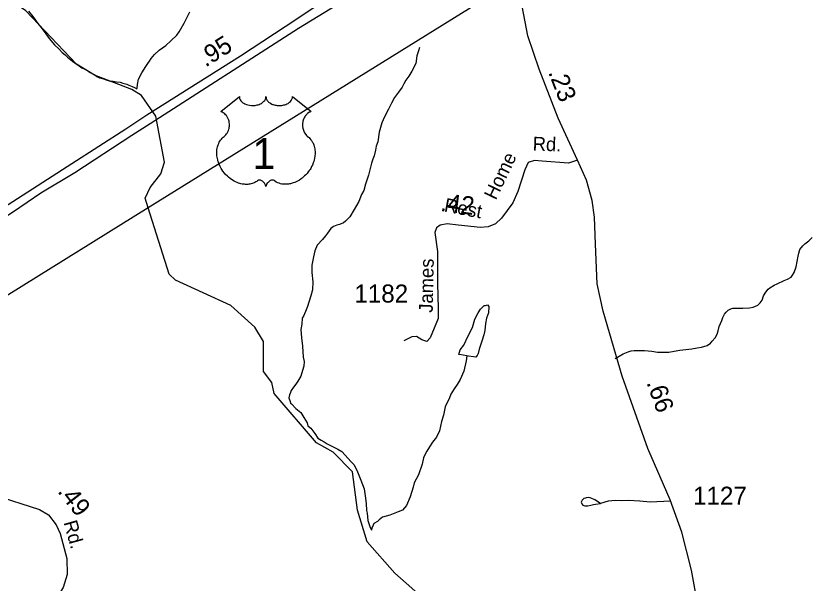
# Model space of a CAD drawing. Extents: x 2001466 to 2224147, y 644118 to 847247.
# Drawn here: x 2017291 to 2022797, y 693723 to 697641 of the extents above; entities that cross this region are included whole.
import ezdxf

# ---------------------------------------------------------------- set-up
doc = ezdxf.new("R2010")
doc.units = 0
for name, color, linetype in [('Exist Hydrographic Creek Single Shore', 7, 'Continuous'), ('Exist Hydrographic Misc Water Feature', 7, 'Continuous'), ('Exist Road Non-System Type 51', 7, 'Continuous'), ('Exist Road Primary US Divided Attributed', 7, 'Continuous'), ('Exist Road Primary US Mileage Hundredths English Label', 7, 'Continuous'), ('Exist Road Primary US Shield CELL', 7, 'Continuous'), ('Exist Road Primary US Shield Number Label', 7, 'Continuous'), ('Exist Road Secondary Mileage Hundredths English Label', 7, 'Continuous'), ('Exist Road Secondary Type 41 Attributed', 7, 'Continuous'), ('Exist Road Secondary Type 51 Attributed', 7, 'Continuous'), ('Exist Road Secondary Type 51 Label', 7, 'Continuous'), ('Exist Road Secondary Type 51 Number Label', 7, 'Continuous'), ('Exist Utilities Electrical Transmission Line', 7, 'Continuous')]:
    doc.layers.add(name, color=color, linetype=linetype)

msp = doc.modelspace()

# ---------------------------------------------------------------- linework, layer by layer
at = {"layer": 'Exist Hydrographic Creek Single Shore'}
for points in [[(2018092.5, 697131.9), (2017834.5, 697232.3), (2017709.4, 697307), (2017359.6, 697675.1), (2017142.5, 697823.8), (2016517.5, 698089.3), (2016425.6, 698215.7), (2016475.6, 698405), (2016442.6, 698530.4), (2016308.5, 698789), (2016258.5, 699023.1), (2016208.6, 699089.7), (2016075.6, 699171.1), (2016008.5, 699254.6), (2015941.7, 699429.8), (2015608.7, 699705.6), (2015341.7, 699980.1), (2015308.7, 700079.2), (2015383.5, 700264.7), (2015624.7, 700637.1)], [(2018205.4, 696316.2), (2018184.5, 696381.9), (2018218.6, 696456.7), (2018293.4, 696550.3), (2018318.4, 696631.8), (2018259.6, 696948), (2018159.5, 697091.2), (2018092.5, 697131.9)], [(2020128.4, 693599.4), (2019911.5, 693790.9), (2019719.3, 694008), (2019652.5, 694225.9), (2019619.5, 694492.3), (2019485.4, 694626.3), (2019369.3, 694691), (2019077.5, 695031.7), (2019060.5, 695107.5), (2019002.5, 695184.1), (2019002.5, 695390.8), (2018943.4, 695490.4), (2018777.5, 695641.4), (2018393.5, 695816.6), (2018351.4, 695856.9), (2018205.4, 696316.2)]]:
    msp.add_lwpolyline(points, dxfattribs=at)
at = {"layer": 'Exist Hydrographic Misc Water Feature'}
for points in [[(2017378.7, 697673.2), (2017408.6, 697637.2), (2017426.7, 697611.2), (2017442.7, 697589.2), (2017462.5, 697563.2), (2017486.7, 697533.3), (2017520.8, 697485.3), (2017556.7, 697441.3), (2017588.9, 697411.3), (2017610.8, 697389.3), (2017630.7, 697373.3), (2017648.7, 697355.4), (2017682.8, 697327.4), (2017706.8, 697309.4), (2017728.7, 697295.5), (2017746.7, 697283.5), (2017778.7, 697267.5), (2017805, 697249.5), (2017822.8, 697241.5), (2017837, 697233.5), (2017850.9, 697223.5), (2017869, 697213.5), (2017888.8, 697207.6), (2017914.9, 697199.6), (2017936.8, 697193.6), (2017962.9, 697189.6), (2017986.9, 697185.6), (2018010.9, 697183.6), (2018030.9, 697175.6), (2018056.8, 697169.7), (2018072.8, 697161.7), (2018094.9, 697153.7), (2018110.9, 697145.7), (2018126.9, 697137.7)], [(2018126.9, 697137.7), (2018129, 697141.7), (2018130.8, 697167.7), (2018138.8, 697203.7), (2018160.7, 697247.7), (2018188.8, 697291.7), (2018202.8, 697311.7), (2018214.7, 697327.7), (2018226.8, 697347.7), (2018248.7, 697373.8), (2018282.5, 697403.8), (2018326.6, 697435.8), (2018362.7, 697469.8), (2018404.6, 697507.8), (2018420.5, 697531.8), (2018454.6, 697589.9), (2018470.6, 697623.8), (2018492.5, 697669.9)], [(2020082.3, 697422.9), (2020074.5, 697398.8), (2020062.4, 697364.9), (2020056.5, 697312.9), (2020028.6, 697258.8), (2020008.5, 697224.9), (2019986.5, 697196.9), (2019974.6, 697170.9), (2019962.5, 697148.9), (2019936.7, 697114.9), (2019908.6, 697076.9), (2019888.5, 697038.8), (2019866.8, 696996.8), (2019840.7, 696942.8), (2019820.6, 696902.8), (2019802.8, 696838.8), (2019794.8, 696770.8), (2019782.9, 696740.8), (2019778.8, 696712.8), (2019768.8, 696674.8), (2019758.9, 696650.8), (2019750.9, 696622.8), (2019740.9, 696586.8), (2019729, 696540.8), (2019708.9, 696478.8), (2019697, 696434.8), (2019681, 696406.8), (2019663.2, 696358.7), (2019629.1, 696304.7), (2019601.2, 696252.8), (2019571.3, 696222.7), (2019557.1, 696212.7), (2019529.3, 696200.7), (2019509.2, 696194.7), (2019487.2, 696186.7), (2019469.2, 696172.7), (2019445.2, 696140.6), (2019431.2, 696120.7), (2019411.4, 696096.6), (2019375.3, 696056.6), (2019357.4, 696018.6), (2019349.4, 695976.6), (2019337.3, 695918.6), (2019337.5, 695868.6), (2019343.5, 695804.7), (2019341.4, 695748.7), (2019331.4, 695706.7), (2019315.6, 695662.7), (2019307.6, 695634.7), (2019297.6, 695610.6), (2019281.6, 695570.6), (2019271.5, 695552.6), (2019267.6, 695512.7), (2019261.7, 695474.7), (2019265.8, 695416.7), (2019273.8, 695358.7), (2019277.7, 695282.7), (2019283.8, 695254.7), (2019281.8, 695220.7), (2019273.8, 695190.6), (2019261.9, 695152.7), (2019239.7, 695118.7), (2019226, 695096.7), (2019210, 695076.7), (2019194, 695052.6), (2019189.9, 695038.6), (2019181.9, 695022.7), (2019178, 695002.7), (2019187.8, 694976.7), (2019189.9, 694964.7)], [(2020409.6, 695293.4), (2020383.5, 695297.4), (2020359.5, 695301.4), (2020353.6, 695301.4), (2020363.6, 695335.4), (2020387.6, 695367.4), (2020419.6, 695431.4), (2020447.5, 695489.4), (2020465.5, 695545.4), (2020487.5, 695589.4), (2020503.5, 695615.4), (2020521.5, 695633.4), (2020529.5, 695639.4), (2020537.3, 695641.4), (2020551.2, 695645.4), (2020561.3, 695633.5), (2020559.4, 695589.4), (2020545.5, 695553.4), (2020537.5, 695515.4), (2020533.4, 695467.5), (2020527.5, 695437.4), (2020513.5, 695393.4), (2020495.5, 695339.5), (2020487.5, 695309.4), (2020481.5, 695295.4), (2020471.5, 695283.4), (2020455.5, 695285.4), (2020421.6, 695291.4), (2020409.6, 695293.4)], [(2020409.6, 695293.4), (2020403.6, 695257.4), (2020389.7, 695187.4), (2020363.6, 695129.4), (2020341.7, 695095.4), (2020321.8, 695065.4), (2020297.8, 695027.4), (2020289.8, 695003.4), (2020259.9, 694941.3), (2020247.8, 694883.3), (2020233.8, 694839.3), (2020219.9, 694775.3), (2020200, 694731.3), (2020171.9, 694697.3), (2020150, 694665.3), (2020132.1, 694635.3), (2020120, 694613.3), (2020110, 694587.3), (2020100.1, 694543.3), (2020074.1, 694471.3), (2020046.2, 694415.2), (2020038.2, 694385.2), (2020018.3, 694319.2), (2019992.3, 694259.2), (2019964.2, 694227.3), (2019934.2, 694215.3), (2019876.2, 694193.2), (2019826.4, 694179.2), (2019802.4, 694159.1), (2019790.5, 694149.2), (2019766.3, 694135.1), (2019762.4, 694123.1), (2019752.4, 694103.1), (2019750.3, 694089.1)], [(2019189.9, 694964.7), (2019195.8, 694960.7), (2019227.8, 694928.7), (2019261.9, 694900.7), (2019282, 694866.7), (2019304.1, 694830.7), (2019310.1, 694808.7), (2019330, 694792.8), (2019358, 694756.8), (2019380, 694724.8), (2019402.1, 694710.9), (2019422, 694698.9), (2019444, 694684.8), (2019483.9, 694664.9), (2019518.2, 694646.9), (2019544, 694630.9), (2019568.2, 694606.9), (2019608.2, 694563), (2019630.1, 694539), (2019654.1, 694491.1), (2019676.1, 694433), (2019698.2, 694375), (2019706.2, 694325.1), (2019712.4, 694273.1), (2019716.3, 694225.1), (2019720.4, 694205.1), (2019724.5, 694155.1), (2019738.4, 694113.1), (2019750.3, 694089.1)]]:
    msp.add_lwpolyline(points, dxfattribs=at)
at = {"layer": 'Exist Road Non-System Type 51'}
for points in [[(2021435.4, 695274.9), (2021491.3, 695307), (2021525.3, 695320.9), (2021545.3, 695326.3), (2021567.3, 695329.8), (2021588.5, 695330.2), (2021637.3, 695329), (2021689.2, 695324.9), (2021727.3, 695319), (2021777.3, 695319), (2021807.3, 695318.9), (2021843.2, 695325), (2021883.4, 695331), (2021922.9, 695335.6), (2021965.2, 695341.1), (2022001.1, 695347), (2022033.2, 695353.1), (2022071.2, 695363.2), (2022095.2, 695381.1), (2022105.3, 695395.1), (2022127.1, 695417.2), (2022141.3, 695443.2), (2022147.1, 695465.2), (2022155.1, 695495.3), (2022172.8, 695537.3), (2022179.4, 695558.6), (2022191.1, 695581.2), (2022203.2, 695595.3), (2022217.2, 695607.2), (2022234.5, 695618.1), (2022249.1, 695621.2), (2022275.1, 695621.2), (2022299.7, 695622.1), (2022317.1, 695621.2), (2022364.6, 695624), (2022388.7, 695629.3), (2022420.8, 695642.3), (2022438.3, 695658.1), (2022451.9, 695677.9), (2022461.1, 695707.3), (2022477, 695733.3), (2022493, 695753.4), (2022505, 695763.4), (2022533.6, 695780.4), (2022555.4, 695789.2), (2022603.9, 695812.6), (2022628.1, 695822.5), (2022653, 695837.4), (2022656.5, 695844.1), (2022662.4, 695850), (2022673, 695869.2), (2022687, 695907.5), (2022694.9, 695943.5), (2022700.7, 695981.2), (2022704.9, 696001.5), (2022713.4, 696026.8), (2022732.5, 696051.8), (2022747.3, 696067.5), (2022774.9, 696087.5), (2022796.9, 696109.5)], [(2021334.2, 694272.9), (2021294, 694296.9), (2021274.1, 694307.3), (2021262, 694312.8), (2021250, 694314.8), (2021234.4, 694312.3), (2021230.1, 694310.6), (2021218.4, 694306.5), (2021206, 694296.7), (2021200.9, 694282.2), (2021204.1, 694270.7), (2021211.3, 694260.6), (2021226.4, 694255.7), (2021246.2, 694256.7), (2021266.1, 694260.9), (2021286, 694265.3), (2021300.1, 694269), (2021334.2, 694272.9)], [(2021818.8, 694289.8), (2021676.5, 694281.5), (2021606.5, 694289.3), (2021530.6, 694293.1), (2021481.3, 694291.5), (2021437.1, 694293.6), (2021386.5, 694289.4), (2021334.2, 694272.9)]]:
    msp.add_lwpolyline(points, dxfattribs=at)
at = {"layer": 'Exist Road Primary US Divided Attributed'}
for points in [[(2019927.7, 698050.8), (2019711.5, 697929.8), (2019611.8, 697868.6), (2019488.3, 697791.6), (2019234.1, 697619.4), (2018843.7, 697362.1), (2018321.8, 697033.1), (2018196.5, 696955.5), (2018051.3, 696858.8), (2017678.1, 696619), (2016354.4, 695769)], [(2016373.5, 695712.3), (2017274, 696290), (2017463.2, 696417.8), (2017697.5, 696558.6), (2018092.1, 696817.1), (2018220.2, 696897.8), (2019245.1, 697555.7), (2019599.3, 697775.8), (2019809, 697909.2), (2019890.4, 697959.1)]]:
    msp.add_lwpolyline(points, dxfattribs=at)
at = {"layer": 'Exist Road Primary US Shield CELL'}
msp.add_lwpolyline([(2018836, 697083.3), (2018836.4, 697077.9), (2018837.7, 697071.6), (2018838.6, 697068.4), (2018841.6, 697062.1), (2018846.5, 697054.8), (2018853.3, 697047.5), (2018860.9, 697041.2), (2018866.1, 697037.9), (2018874.9, 697033.2), (2018884.8, 697029), (2018895.9, 697025.8), (2018907.2, 697023.5), (2018919.6, 697022.2), (2018931.8, 697021.9), (2018945.1, 697022.9), (2018959.6, 697025.7), (2018966.4, 697027.5), (2018973.9, 697030.1), (2018980.9, 697033), (2018988.6, 697037.1), (2018994.7, 697041), (2018999.5, 697044.5), (2019006.4, 697051), (2019011.8, 697057.8), (2019014.1, 697061.6), (2019016.1, 697065.3), (2019018.8, 697073), (2019019.5, 697076.4), (2019020.1, 697083.5), (2019020.5, 697077.6), (2019021.1, 697073.8), (2019022.1, 697070.2), (2019023.6, 697066.3), (2019026.4, 697060.8), (2019029.4, 697056.3), (2019035.1, 697049.5), (2019038.7, 697046.2), (2019042, 697043.5), (2019050.7, 697037.5), (2019060.9, 697032.3), (2019065.9, 697030.1), (2019071.1, 697028.3), (2019077.6, 697026.3), (2019084.4, 697024.8), (2019091.1, 697023.6), (2019097.9, 697022.6), (2019104.9, 697022.1), (2019110.6, 697021.9), (2019117.6, 697022), (2019124, 697022.4), (2019130.6, 697023.2), (2019137.9, 697024.4), (2019143.8, 697025.7), (2019151.5, 697027.7), (2019158.5, 697030.2), (2019164.7, 697032.9), (2019172.6, 697037.1), (2019179.1, 697041.1), (2019183.8, 697044.9), (2019189.4, 697050.1), (2019194.7, 697056.2), (2019197.8, 697060.7), (2019200, 697065.3), (2019202.1, 697070.2), (2019203.4, 697075.4), (2019204, 697079.8), (2019204.1, 697083.7), (2019332.7, 696981.2), (2019329.7, 696980.1), (2019322.7, 696976.7), (2019317.1, 696973.4), (2019308.3, 696967.2), (2019304.5, 696963.7), (2019300.7, 696960.2), (2019297.2, 696956.4), (2019294.1, 696952.8), (2019290.4, 696947.6), (2019287, 696942.5), (2019283.8, 696936.8), (2019281.4, 696931.8), (2019277.4, 696921.5), (2019275.5, 696914.9), (2019274.3, 696909.4), (2019272.8, 696897.9), (2019272.4, 696892.5), (2019272.4, 696887.1), (2019272.7, 696881.4), (2019273.3, 696875.9), (2019274.2, 696870.2), (2019275.2, 696865.2), (2019276.8, 696859), (2019279, 696851.9), (2019281.8, 696845), (2019287.7, 696833.8), (2019295.3, 696822.4), (2019300.7, 696816), (2019306, 696810.5), (2019313.9, 696803.9), (2019318.2, 696800.1), (2019323.2, 696795.1), (2019331.2, 696785.8), (2019334.5, 696781.4), (2019337.8, 696776.4), (2019340.8, 696771.3), (2019343.9, 696765.9), (2019346.3, 696761.1), (2019350.8, 696750.1), (2019354.1, 696739.3), (2019355.6, 696733.7), (2019358, 696721.1), (2019358.9, 696714.9), (2019359.9, 696702.6), (2019360, 696687.7), (2019358.8, 696673.5), (2019356.2, 696657), (2019354, 696647.2), (2019350.6, 696635.7), (2019347.3, 696625.7), (2019341.4, 696611.1), (2019336.2, 696600.4), (2019329.5, 696588), (2019324.8, 696580.5), (2019319.4, 696572.4), (2019312.7, 696563.1), (2019304.8, 696553.3), (2019295.3, 696542.8), (2019287.6, 696535.2), (2019277.6, 696526.2), (2019271.5, 696521.2), (2019262.9, 696514.6), (2019251, 696506.7), (2019239.3, 696500), (2019229.4, 696494.9), (2019220.6, 696491.1), (2019209.2, 696486.8), (2019190.2, 696481.5), (2019183.3, 696480.1), (2019175.1, 696478.9), (2019167.4, 696478.1), (2019160, 696477.6), (2019149.9, 696477.6), (2019140, 696478.4), (2019130.6, 696479.8), (2019120.8, 696481.8), (2019110.5, 696484.9), (2019101.2, 696488.5), (2019091.8, 696493.1), (2019075.9, 696503.2), (2019071.3, 696505.6), (2019068.7, 696506.3), (2019062.5, 696506.6), (2019056.8, 696505.4), (2019050.8, 696503), (2019047.3, 696501.1), (2019042.5, 696498), (2019038.9, 696495.1), (2019034.5, 696490.9), (2019031.4, 696487.4), (2019029.1, 696484.7), (2019024.6, 696477.6), (2019023.1, 696474.3), (2019021.4, 696470), (2019019.9, 696463.6), (2019017.9, 696471.6), (2019015.5, 696477), (2019012.8, 696481.5), (2019010, 696485.5), (2019005.5, 696490.7), (2019001.4, 696494.6), (2018996.6, 696498.5), (2018991.4, 696501.7), (2018987.3, 696503.8), (2018983.5, 696505.2), (2018978.8, 696506.4), (2018975.1, 696506.7), (2018971.9, 696506.6), (2018967.7, 696505.6), (2018961.8, 696501.4), (2018956.3, 696497.6), (2018950.3, 696493.9), (2018943.2, 696490.1), (2018938, 696487.7), (2018931.7, 696485.2), (2018924.4, 696482.8), (2018916.5, 696480.8), (2018908.4, 696479.2), (2018901.3, 696478), (2018893.6, 696477.3), (2018886.7, 696477.1), (2018879.5, 696477.2), (2018872.7, 696477.7), (2018864.9, 696478.4), (2018855.2, 696479.8), (2018847.1, 696481.7), (2018838.6, 696484), (2018829.9, 696486.7), (2018820.5, 696490.3), (2018808.8, 696495.3), (2018800.7, 696499.5), (2018787.9, 696506.9), (2018772.8, 696517.3), (2018761.5, 696526.5), (2018753.2, 696534), (2018740.9, 696546.5), (2018733.8, 696554.6), (2018722.5, 696569.2), (2018715.3, 696579.8), (2018710.6, 696587.5), (2018703.8, 696600), (2018700, 696607.8), (2018695.2, 696619.2), (2018691.3, 696629.6), (2018688.1, 696639.5), (2018686.4, 696645.8), (2018684, 696656.8), (2018682.5, 696664.6), (2018681.1, 696675.4), (2018680.3, 696686.7), (2018680.1, 696697.1), (2018680.4, 696705.8), (2018681.4, 696715.9), (2018683.1, 696726.6), (2018685.1, 696735.8), (2018687, 696742.4), (2018689.7, 696750.4), (2018693.3, 696759.3), (2018697.6, 696767.8), (2018701.6, 696774.9), (2018706.7, 696782.5), (2018711.7, 696789), (2018718.3, 696796.1), (2018725.2, 696802.6), (2018731.4, 696807.7), (2018738.9, 696815), (2018742.7, 696819.4), (2018747.4, 696825.6), (2018751.1, 696831.3), (2018754.1, 696836.4), (2018758, 696843.9), (2018760.4, 696849.5), (2018763.3, 696858.2), (2018764.8, 696864.3), (2018766.3, 696872.1), (2018767.3, 696879.5), (2018767.7, 696888.7), (2018767.5, 696896.3), (2018766.5, 696905.1), (2018764.8, 696913.7), (2018762.8, 696921.1), (2018759.6, 696929.6), (2018756.7, 696935.8), (2018751.7, 696944.3), (2018746.3, 696952.1), (2018740.6, 696958.5), (2018734.9, 696964.2), (2018729.4, 696968.4), (2018724.2, 696972.2), (2018717.7, 696976.1), (2018711.4, 696979.2), (2018707.4, 696980.8)], close=True, dxfattribs=at)
at = {"layer": 'Exist Road Secondary Type 41 Attributed'}
msp.add_lwpolyline([(2016633.2, 694894.4), (2016650.9, 694896.8), (2016662, 694896.2), (2016675.8, 694893.1), (2016691.6, 694884.2), (2016744.8, 694808.7), (2016835.6, 694690.4), (2016932.7, 694534), (2016977.1, 694441.1), (2017023.5, 694381.9), (2017135.4, 694333.3), (2017454.2, 694231.9), (2017515.4, 694193.9), (2017568.2, 694126.3), (2017596.7, 694065), (2017643.2, 693891.8), (2017645.3, 693781.9), (2017617.8, 693693.2), (2017478.5, 693475.6), (2017152.3, 693042.5)], dxfattribs=at)
at = {"layer": 'Exist Road Secondary Type 51 Attributed'}
for points in [[(2021174.7, 696644.6), (2021041.7, 696934), (2020909.8, 697272.1), (2020831.7, 697504.5), (2020772.6, 697806.6)], [(2021174.7, 696644.6), (2021111.9, 696624.5), (2020929.3, 696638.3), (2020877.6, 696642.5), (2020834.3, 696627.7), (2020811.1, 696577), (2020762.5, 696429.1), (2020726.6, 696349.9), (2020650.1, 696244.2), (2020607.9, 696205.2), (2020557.2, 696183), (2020504.4, 696178.7), (2020350.3, 696194.6), (2020274.3, 696204.1), (2020225.7, 696194.6), (2020200.4, 696176.6), (2020187.7, 696143.9), (2020206.7, 696014), (2020206.2, 695794.2), (2020210.4, 695616.8), (2020212, 695550.2), (2020155, 695416.1), (2020131.8, 695392.8), (2020097, 695403.4), (2020061.1, 695426.6), (2020029.4, 695424.5), (2019973.5, 695397)], [(2022059.3, 693283.3), (2021962.2, 693811.5), (2021895.7, 694075.6), (2021815.5, 694297.4), (2021661.4, 694652.3), (2021483, 695153), (2021352.1, 695600.9), (2021310.9, 695791.1), (2021298.3, 696063.6), (2021291.9, 696251.6), (2021277.1, 696365.7), (2021236, 696507.3), (2021174.7, 696644.6)]]:
    msp.add_lwpolyline(points, dxfattribs=at)
at = {"layer": 'Exist Utilities Electrical Transmission Line'}
for points in [[(2020699.4, 697861.6), (2020669.6, 697844.7), (2018205.4, 696316.2)], [(2018205.4, 696316.2), (2016567.8, 695300.4), (2016501.7, 695259.9)]]:
    msp.add_lwpolyline(points, dxfattribs=at)

# ---------------------------------------------------------------- texts
at = {"layer": 'Exist Road Primary US Mileage Hundredths English Label'}
msp.add_text('.95', height=125, rotation=32.2232, dxfattribs=at).set_placement((2018602.4, 697283.8))
at = {"layer": 'Exist Road Primary US Shield Number Label'}
msp.add_text('1', height=212.5, dxfattribs=at).set_placement((2018926.3, 696584))
at = {"layer": 'Exist Road Secondary Mileage Hundredths English Label'}
for s, rotation, p in [('.23', 291.3234, (2020970.5, 697251.9)), ('.42', 352.8702, (2020222.7, 696294.3)), ('.66', 289.6107, (2021650.5, 695108.1)), ('.49', 307.9796, (2017574.6, 694354.8))]:
    msp.add_text(s, height=125, rotation=rotation, dxfattribs=at).set_placement(p)
at = {"layer": 'Exist Road Secondary Type 51 Label'}
for s, rotation, p in [('Rd.', 357.9499, (2020863.6, 696711.7)), ('Home', 64.4024, (2020609.8, 696363.8)), ('Rest', 349.2647, (2020247.7, 696290.5)), ('James', 88.888, (2020173.5, 695589.7)), ('Rd.', 285.7928, (2017619.3, 694141.8))]:
    msp.add_text(s, height=95, rotation=rotation, dxfattribs=at).set_placement(p)
at = {"layer": 'Exist Road Secondary Type 51 Number Label'}
for s, p in [('1182', (2019631.6, 695660.6)), ('1127', (2021973.8, 694263.8))]:
    msp.add_text(s, height=125, dxfattribs=at).set_placement(p)

doc.saveas('drawing.dxf')
